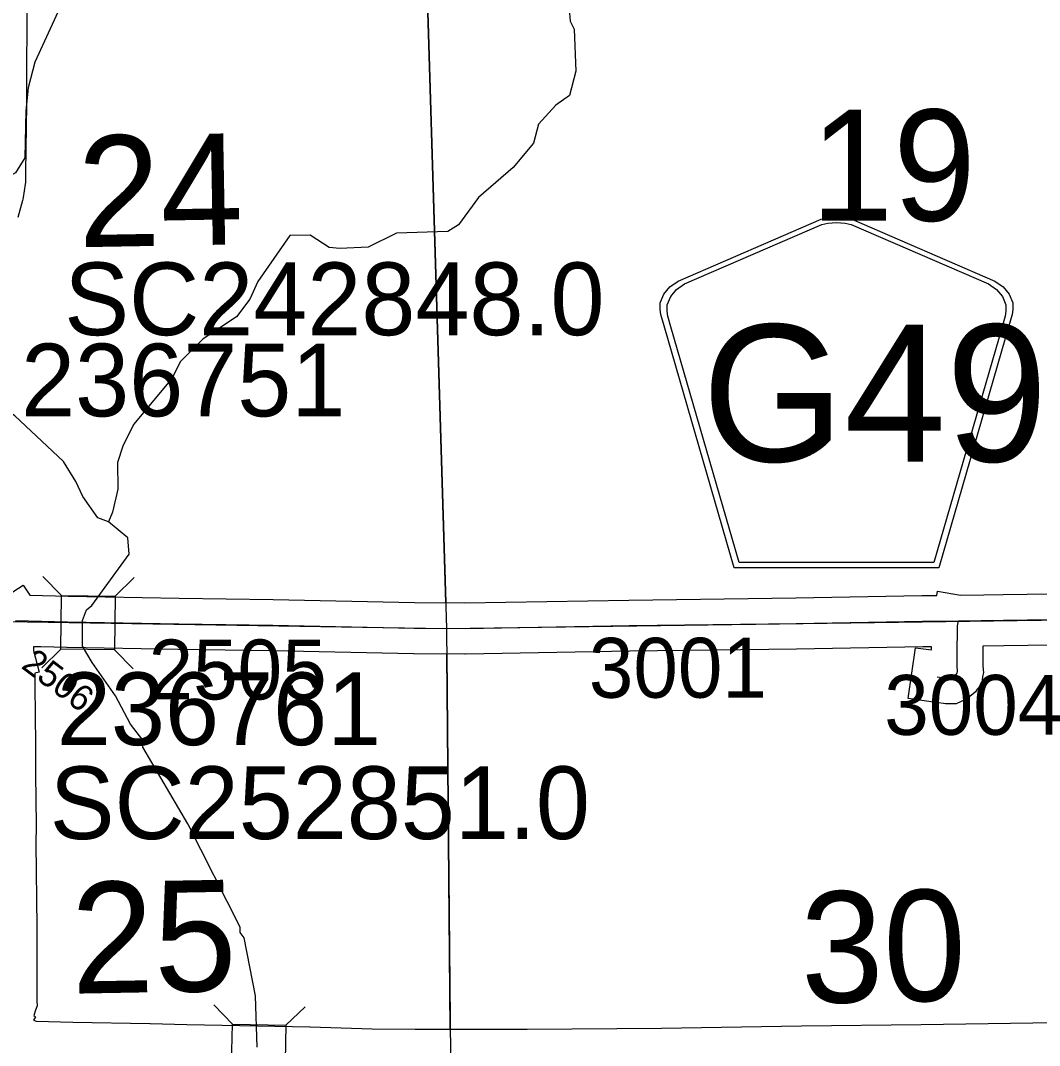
# Model space of a CAD drawing. Extents: x 23.6 to 68.7, y -63 to -29.
# Drawn here: x 38.265 to 39.457, y -50.14 to -48.942 of the extents above; entities that cross this region are included whole.
import ezdxf

# ---------------------------------------------------------------- set-up
doc = ezdxf.new("R2010")
doc.units = 0
for name, color, linetype in [('tdCoHydroRiver', 7, 'Continuous'), ('tdCoSecRdNmbr', 7, 'Continuous'), ('tdCoSecRteBand', 7, 'Continuous'), ('tdCoSecRteCL', 7, 'Continuous'), ('tdCoSectLine', 7, 'Continuous'), ('tdCoSectLinePart', 7, 'Continuous'), ('tdCoSectNmbr', 7, 'Continuous'), ('tdCoShieldCoRte', 7, 'Continuous'), ('tdCoStrucSec', 7, 'Continuous'), ('tdCoStrucSecCoName', 7, 'Continuous'), ('tdCoStrucSecFHWANum', 7, 'Continuous'), ('tdCoSurfGravel', 7, 'Continuous'), ('tdCoTwpBndry', 7, 'Continuous'), ('tdCoTwpBndryShd', 7, 'Continuous')]:
    doc.layers.add(name, color=color, linetype=linetype)

msp = doc.modelspace()

# ---------------------------------------------------------------- linework, layer by layer
at = {"layer": 'tdCoHydroRiver'}
for points in [[(38.3112, -48.9268), (38.2817, -48.9902), (38.2741, -49.0203), (38.2711, -49.0471), (38.27, -49.1024), (38.2591, -49.1198), (38.2104, -49.1471), (38.1477, -49.2044), (38.143, -49.2044), (38.0741, -49.2776)], [(38.9063, -48.9236), (38.908, -48.9425), (38.9128, -48.952), (38.9148, -49.0009), (38.9071, -49.0294), (38.8914, -49.0406), (38.8711, -49.0628), (38.865, -49.085), (38.8415, -49.1136), (38.8007, -49.1486), (38.7773, -49.1804), (38.7648, -49.1884), (38.7048, -49.1904), (38.6718, -49.2065), (38.6386, -49.2083), (38.626, -49.2069), (38.6038, -49.1928), (38.5801, -49.193), (38.5427, -49.247), (38.5334, -49.2676), (38.5177, -49.2882), (38.4785, -49.3138), (38.4519, -49.3409), (38.4425, -49.3599), (38.3972, -49.4139), (38.3848, -49.4393), (38.3786, -49.4583), (38.3789, -49.4898), (38.3728, -49.5167), (38.3681, -49.5278)], [(38.3681, -49.5278), (38.3555, -49.5232), (38.3379, -49.4981), (38.3299, -49.4808), (38.3155, -49.4572), (38.2582, -49.404), (38.2138, -49.3728), (38.1426, -49.3512), (38.1172, -49.3357), (38.0853, -49.3044), (38.0837, -49.2996), (38.0726, -49.2855), (38.0741, -49.2776)], [(38.5419, -50.142), (38.5399, -50.0821), (38.5267, -50.0143), (38.5219, -50.008), (38.5219, -50.0017), (38.4609, -49.8807), (38.4081, -49.7911), (38.4081, -49.7832), (38.3937, -49.7644), (38.3761, -49.7314), (38.3489, -49.6921), (38.3377, -49.6733), (38.3375, -49.6433), (38.3421, -49.6306), (38.3484, -49.6258), (38.3921, -49.5655), (38.3904, -49.5466), (38.3681, -49.5278)]]:
    msp.add_lwpolyline(points, dxfattribs=at)
at = {"layer": 'tdCoSecRteBand'}
for points in [[(38.2724, -48.9249), (38.272, -49.0191), (38.272, -49.0191), (38.272, -49.0192), (38.2719, -49.0396), (38.2719, -49.0397), (38.2719, -49.0397), (38.2709, -49.1185), (38.2709, -49.1185), (38.2709, -49.1186), (38.2707, -49.1292), (38.2707, -49.1312), (38.2704, -49.1332), (38.2681, -49.1487), (38.2678, -49.1504), (38.2674, -49.1521), (38.2619, -49.172)], [(38.2507, -49.6131), (38.268, -49.6018), (38.2758, -49.6137), (38.3206, -49.6147), (38.4506, -49.617), (38.5606, -49.6188), (38.5606, -49.6188), (38.5607, -49.6188), (38.7259, -49.6222), (38.7849, -49.6226), (38.9767, -49.6192), (38.9768, -49.6192), (38.9768, -49.6192), (39.1719, -49.6165), (39.3195, -49.6141), (39.3196, -49.6141), (39.3196, -49.6141), (39.3318, -49.614), (39.3368, -49.6139), (39.3377, -49.609), (39.3646, -49.6135), (39.3918, -49.6132), (39.4145, -49.6129), (39.5825, -49.6105)], [(39.5832, -49.6705), (39.4153, -49.6729), (39.4153, -49.6729), (39.4153, -49.6729), (39.3908, -49.6732), (39.3907, -49.675), (39.3909, -49.6956), (39.3912, -49.7008), (39.3914, -49.7039), (39.3909, -49.707), (39.3905, -49.7092), (39.3895, -49.7161), (39.3855, -49.7218), (39.3843, -49.7235), (39.382, -49.7267), (39.379, -49.7293), (39.376, -49.7318), (39.3729, -49.7343), (39.3693, -49.736), (39.3653, -49.7378), (39.3594, -49.7405), (39.3528, -49.7405), (39.3491, -49.7405), (39.347, -49.7405), (39.3449, -49.7402), (39.3332, -49.7386), (39.3035, -49.7344), (39.3119, -49.675), (39.3308, -49.6776), (39.3307, -49.6751), (39.3307, -49.6747), (39.3307, -49.6742), (39.3307, -49.674), (39.3205, -49.6741), (39.1729, -49.6765), (39.1728, -49.6765), (39.1728, -49.6765), (38.9777, -49.6792), (38.7857, -49.6826), (38.7853, -49.6826), (38.7849, -49.6826), (38.7253, -49.6822), (38.7251, -49.6822), (38.7249, -49.6822), (38.5595, -49.6788), (38.4496, -49.677), (38.4496, -49.677), (38.4495, -49.677), (38.3195, -49.6747), (38.3194, -49.6747), (38.3193, -49.6746), (38.2886, -49.674), (38.2886, -49.674), (38.2801, -49.6738), (38.2801, -49.6783), (38.2867, -49.7034), (38.2817, -49.7047), (38.2817, -49.7197), (38.2824, -49.7883), (38.2824, -49.7883), (38.2824, -49.7884), (38.2825, -49.8228), (38.2832, -49.8824), (38.2832, -49.8828), (38.2832, -49.8832), (38.2829, -49.9038), (38.284, -50.0014), (38.284, -50.0016), (38.284, -50.0018), (38.284, -50.0848), (38.2842, -50.0879), (38.2844, -50.0936), (38.2826, -50.0989), (38.2805, -50.1051), (38.2827, -50.1066), (38.2801, -50.1106), (38.2832, -50.1117), (38.3263, -50.1129), (38.4164, -50.1145), (38.4165, -50.1145), (38.4165, -50.1145), (38.4594, -50.1155), (38.5423, -50.117), (38.5424, -50.117), (38.5424, -50.117), (38.6034, -50.1183), (38.6035, -50.1183), (38.6037, -50.1183), (38.6762, -50.1205), (38.7266, -50.1211)], [(38.7266, -50.1211), (38.7502, -50.1211), (38.8287, -50.1211), (38.8576, -50.1211), (39.0147, -50.1196), (39.1787, -50.1172), (39.1788, -50.1172), (39.1788, -50.1172), (39.3185, -50.1155), (39.4492, -50.1137), (39.4493, -50.1137), (39.4493, -50.1137), (39.6067, -50.1122)]]:
    msp.add_lwpolyline(points, dxfattribs=at)
at = {"layer": 'tdCoSecRteCL'}
for points in [[(39.3622, -49.6436), (39.4149, -49.6429), (39.5829, -49.6405), (39.7235, -49.6391), (39.836, -49.6375), (39.9869, -49.6351), (40.0702, -49.6335), (40.242, -49.6317), (40.3027, -49.631), (40.4354, -49.6296), (40.4421, -49.6294)], [(38.2593, -49.6433), (38.32, -49.6447), (38.4501, -49.647), (38.5601, -49.6488), (38.7255, -49.6522), (38.7851, -49.6526), (38.9772, -49.6492), (39.1724, -49.6465), (39.32, -49.6441), (39.3622, -49.6436)], [(39.3374, -49.7089), (39.3491, -49.7105), (39.3528, -49.7105), (39.3568, -49.7087), (39.3597, -49.7062), (39.3609, -49.7046), (39.3612, -49.7025), (39.3609, -49.6965), (39.3607, -49.6748), (39.3611, -49.6586), (39.3612, -49.6494), (39.3622, -49.6436)]]:
    msp.add_lwpolyline(points, dxfattribs=at)
at = {"layer": 'tdCoSectLine'}
for points in [[(38.7331, -48.6502), (38.7634, -49.6525)], [(37.7573, -49.6365), (38.7634, -49.6525)], [(38.7634, -49.6525), (39.7093, -49.6392)], [(38.7634, -49.6525), (38.7727, -50.6504)]]:
    msp.add_lwpolyline(points, dxfattribs=at)
at = {"layer": 'tdCoSectLinePart'}
for points in [[(38.7331, -48.6502), (38.7625, -49.6222)], [(38.7637, -49.6822), (38.7678, -50.1208)]]:
    msp.add_lwpolyline(points, dxfattribs=at)
at = {"layer": 'tdCoShieldCoRte'}
for points in [[(39.0998, -49.5815), (39.0179, -49.2986), (39.014, -49.2855), (39.0133, -49.2796), (39.0133, -49.2718), (39.0175, -49.2615), (39.0248, -49.253), (39.0344, -49.2463), (39.2016, -49.174), (39.2091, -49.1723), (39.2196, -49.1714), (39.23, -49.1723), (39.2375, -49.174), (39.4048, -49.2463), (39.4144, -49.253), (39.4216, -49.2615), (39.4259, -49.2718), (39.4259, -49.2796), (39.4251, -49.2855), (39.4213, -49.2986), (39.3393, -49.5815)], [(39.1057, -49.5752), (39.0259, -49.2999), (39.0222, -49.2873), (39.0215, -49.2817), (39.0215, -49.2741), (39.0256, -49.2643), (39.0326, -49.2561), (39.0418, -49.2497), (39.2023, -49.1802), (39.2096, -49.1787), (39.2196, -49.1778), (39.2296, -49.1787), (39.2368, -49.1802), (39.3974, -49.2497), (39.4066, -49.2561), (39.4136, -49.2643), (39.4176, -49.2741), (39.4176, -49.2817), (39.4169, -49.2873), (39.4132, -49.2999), (39.3335, -49.5752)]]:
    msp.add_lwpolyline(points, close=True, dxfattribs=at)
at = {"layer": 'tdCoStrucSec'}
for p, q in [((38.313, -49.614), (38.2912, -49.5916)), ((38.3756, -49.6148), (38.398, -49.5929)), ((38.3122, -49.6766), (38.2898, -49.6985)), ((38.3748, -49.6774), (38.3967, -49.6998)), ((38.5129, -50.1151), (38.4913, -50.0925)), ((38.5755, -50.1164), (38.5981, -50.0948))]:
    msp.add_line(p, q, dxfattribs=at)
for points in [[(38.313, -49.614), (38.3756, -49.6148), (38.3748, -49.6774), (38.3122, -49.6766)], [(38.5129, -50.1151), (38.5755, -50.1164), (38.5742, -50.179), (38.5116, -50.1776)]]:
    msp.add_lwpolyline(points, close=True, dxfattribs=at)
at = {"layer": 'tdCoSurfGravel'}
for points in [[(38.2593, -49.6433), (38.32, -49.6447), (38.4501, -49.647), (38.5601, -49.6488), (38.7255, -49.6522), (38.7851, -49.6526), (38.9772, -49.6492), (39.1724, -49.6465), (39.32, -49.6441), (39.3622, -49.6436), (39.4149, -49.6429), (39.5829, -49.6405)], [(39.3374, -49.7089), (39.3491, -49.7105), (39.3528, -49.7105), (39.3568, -49.7087), (39.3597, -49.7062), (39.3609, -49.7046), (39.3612, -49.7025), (39.3609, -49.6965), (39.3607, -49.6748), (39.3611, -49.6586), (39.3612, -49.6494), (39.3622, -49.6436)]]:
    msp.add_lwpolyline(points, dxfattribs=at)
at = {"layer": 'tdCoTwpBndry'}
for points in [[(38.7625, -49.6225), (38.7331, -48.6502), (38.728, -48.1826)], [(38.7678, -50.1211), (38.7637, -49.6825)]]:
    msp.add_lwpolyline(points, dxfattribs=at)
at = {"layer": 'tdCoTwpBndryShd'}
msp.add_lwpolyline([(38.629, -40.6849), (38.6311, -41.6817), (38.6617, -42.6826), (38.6662, -43.6771), (38.6815, -44.677), (38.6948, -45.6802), (38.7111, -46.6468), (38.7223, -47.6479), (38.7331, -48.6502), (38.7634, -49.6525), (38.7727, -50.6504), (38.7816, -51.657), (38.7858, -52.6972), (38.8068, -53.6871), (38.8119, -54.6885), (38.8276, -55.6912), (38.8374, -56.6904), (38.8607, -57.6881)], dxfattribs=at)

# ---------------------------------------------------------------- texts
at = {"layer": 'tdCoSecRdNmbr'}
for s, height, rotation, p in [('2505', 0.07, 0.0302, (38.4149, -49.7355)), ('3001', 0.07, 0.0307, (38.9299, -49.7335)), ('2506', 0.03, 323.0294, (38.2646, -49.6979)), ('3004', 0.07, 0.031, (39.2755, -49.7769))]:
    msp.add_text(s, height=height, rotation=rotation, dxfattribs=at).set_placement(p)
at = {"layer": 'tdCoSectNmbr'}
for s, rotation, p in [('19', 0.0307, (39.1892, -49.1759)), ('24', 1.0301, (38.333, -49.2068)), ('25', 1.0301, (38.3253, -50.0795)), ('30', 1.0307, (39.1787, -50.0907))]:
    msp.add_text(s, height=0.13, rotation=rotation, dxfattribs=at).set_placement(p)
at = {"layer": 'tdCoShieldCoRte'}
msp.add_text('G49', height=0.16, dxfattribs=at).set_placement((39.0622, -49.4573))
at = {"layer": 'tdCoStrucSecCoName'}
for s, p in [('SC242848.0', (38.3162, -49.3096)), ('SC252851.0', (38.2992, -49.8987))]:
    msp.add_text(s, height=0.085, dxfattribs=at).set_placement(p)
at = {"layer": 'tdCoStrucSecFHWANum'}
for s, p in [('236751', (38.2657, -49.4045)), ('236761', (38.3076, -49.7889))]:
    msp.add_text(s, height=0.085, dxfattribs=at).set_placement(p)

doc.saveas('drawing.dxf')
